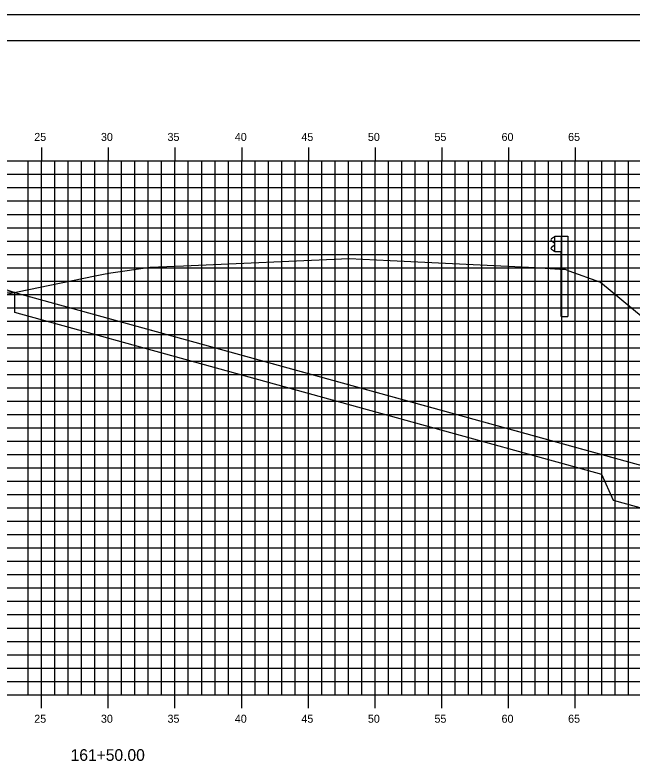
# Model space of a CAD drawing. Extents: x 850598 to 870284, y 366541 to 366651.
# Drawn here: x 853778.5 to 853824.8, y 366595.1 to 366651.2 of the extents above; entities that cross this region are included whole.
import ezdxf

# ---------------------------------------------------------------- set-up
doc = ezdxf.new("R2010")
doc.units = 0
for name, color, linetype in [('BORDER', 7, 'Continuous'), ('D_Drainage_RipRap', 7, 'Continuous'), ('D_Roadway_Centerline', 7, 'Continuous'), ('D_Roadway_SlopeLines', 7, 'Continuous'), ('D_Roadway_SubGrade', 7, 'Continuous'), ('H_V ANNOTATION', 7, 'Continuous'), ('MAJOR', 7, 'Continuous'), ('MINOR', 7, 'Continuous'), ('PLOT BOUNDARY', 7, 'Continuous'), ('S_Guardrail_Beam', 7, 'Continuous'), ('S_Roadway_Centerline', 7, 'Continuous')]:
    doc.layers.add(name, color=color, linetype=linetype)

msp = doc.modelspace()

# ---------------------------------------------------------------- linework, layer by layer
at = {"layer": 'BORDER'}
msp.add_line((853870.489, 366649.225), (853710.489, 366649.225), dxfattribs=at)
at = {"layer": 'D_Drainage_RipRap'}
msp.add_lwpolyline([(853822.503, 366618.225), (853834.384, 366614.947), (853844.246, 366612.225), (853841.246, 366609.225), (853838.246, 366609.225), (853835.246, 366611.497), (853823.365, 366614.775), (853822.503, 366616.725), (853778.489, 366628.871), (853778.489, 366630.371)], close=True, dxfattribs=at)
at = {"layer": 'D_Roadway_Centerline'}
msp.add_lwpolyline([(853727.463, 366628.149), (853730.489, 366629.158), (853734.291, 366630.425), (853740.489, 366632.491), (853744.489, 366632.731), (853755.489, 366633.061), (853766.489, 366632.731), (853770.489, 366632.491), (853772.489, 366632.371), (853778.489, 366630.371), (853822.503, 366618.225), (853834.384, 366614.947), (853844.246, 366612.225), (853848.246, 366612.225)], dxfattribs=at)
at = {"layer": 'D_Roadway_SlopeLines'}
msp.add_lwpolyline([(853778.489, 366630.371), (853844.246, 366612.225), (853844.246, 366612.225)], dxfattribs=at)
at = {"layer": 'D_Roadway_SubGrade'}
msp.add_lwpolyline([(853766.489, 366632.231), (853767.489, 366632.171), (853767.489, 366632.421), (853772.489, 366632.121), (853772.489, 366632.371), (853778.489, 366630.371), (853766.489, 366630.731)], close=True, dxfattribs=at)
at = {"layer": 'MAJOR'}
for p, q in [((853780.489, 366641.227), (853780.489, 366640.225)), ((853780.489, 366641.227), (853780.489, 366640.225)), ((853785.489, 366641.227), (853785.489, 366640.225)), ((853785.489, 366641.227), (853785.489, 366640.225)), ((853790.489, 366641.227), (853790.489, 366640.225)), ((853790.489, 366641.227), (853790.489, 366640.225)), ((853795.489, 366641.227), (853795.489, 366640.225)), ((853795.489, 366641.227), (853795.489, 366640.225)), ((853800.489, 366641.227), (853800.489, 366640.225)), ((853800.489, 366641.227), (853800.489, 366640.225)), ((853805.489, 366641.227), (853805.489, 366640.225)), ((853805.489, 366641.227), (853805.489, 366640.225)), ((853810.489, 366641.227), (853810.489, 366640.225)), ((853810.489, 366641.227), (853810.489, 366640.225)), ((853815.489, 366641.227), (853815.489, 366640.225)), ((853815.489, 366641.227), (853815.489, 366640.225)), ((853820.489, 366641.227), (853820.489, 366640.225)), ((853820.489, 366641.227), (853820.489, 366640.225)), ((853715.489, 366640.225), (853855.489, 366640.225)), ((853715.489, 366640.225), (853855.489, 366640.225)), ((853715.489, 366640.225), (853855.489, 366640.225)), ((853715.489, 366640.225), (853855.489, 366640.225)), ((853780.489, 366600.225), (853780.489, 366640.225)), ((853780.489, 366600.225), (853780.489, 366640.225)), ((853785.489, 366600.225), (853785.489, 366640.225)), ((853785.489, 366600.225), (853785.489, 366640.225)), ((853790.489, 366600.225), (853790.489, 366640.225)), ((853790.489, 366600.225), (853790.489, 366640.225)), ((853795.489, 366600.225), (853795.489, 366640.225)), ((853795.489, 366600.225), (853795.489, 366640.225)), ((853800.489, 366600.225), (853800.489, 366640.225)), ((853800.489, 366600.225), (853800.489, 366640.225)), ((853805.489, 366600.225), (853805.489, 366640.225)), ((853805.489, 366600.225), (853805.489, 366640.225)), ((853810.489, 366600.225), (853810.489, 366640.225)), ((853810.489, 366600.225), (853810.489, 366640.225)), ((853815.489, 366600.225), (853815.489, 366640.225)), ((853815.489, 366600.225), (853815.489, 366640.225)), ((853820.489, 366600.225), (853820.489, 366640.225)), ((853820.489, 366600.225), (853820.489, 366640.225)), ((853715.489, 366635.225), (853855.489, 366635.225)), ((853715.489, 366635.225), (853855.489, 366635.225)), ((853715.489, 366630.225), (853855.489, 366630.225)), ((853715.489, 366630.225), (853855.489, 366630.225)), ((853715.489, 366625.225), (853855.489, 366625.225)), ((853715.489, 366625.225), (853855.489, 366625.225)), ((853715.489, 366620.225), (853855.489, 366620.225)), ((853715.489, 366620.225), (853855.489, 366620.225)), ((853715.489, 366615.225), (853855.489, 366615.225)), ((853715.489, 366615.225), (853855.489, 366615.225)), ((853715.489, 366610.225), (853855.489, 366610.225)), ((853715.489, 366610.225), (853855.489, 366610.225)), ((853715.489, 366605.225), (853855.489, 366605.225)), ((853715.489, 366605.225), (853855.489, 366605.225)), ((853715.489, 366600.225), (853855.489, 366600.225)), ((853715.489, 366600.225), (853855.489, 366600.225)), ((853715.489, 366600.225), (853855.489, 366600.225)), ((853715.489, 366600.225), (853855.489, 366600.225)), ((853780.489, 366599.223), (853780.489, 366600.225)), ((853780.489, 366599.223), (853780.489, 366600.225)), ((853785.489, 366599.223), (853785.489, 366600.225)), ((853785.489, 366599.223), (853785.489, 366600.225)), ((853790.489, 366599.223), (853790.489, 366600.225)), ((853790.489, 366599.223), (853790.489, 366600.225)), ((853795.489, 366599.223), (853795.489, 366600.225)), ((853795.489, 366599.223), (853795.489, 366600.225)), ((853800.489, 366599.223), (853800.489, 366600.225)), ((853800.489, 366599.223), (853800.489, 366600.225)), ((853805.489, 366599.223), (853805.489, 366600.225)), ((853805.489, 366599.223), (853805.489, 366600.225)), ((853810.489, 366599.223), (853810.489, 366600.225)), ((853810.489, 366599.223), (853810.489, 366600.225)), ((853815.489, 366599.223), (853815.489, 366600.225)), ((853815.489, 366599.223), (853815.489, 366600.225)), ((853820.489, 366599.223), (853820.489, 366600.225)), ((853820.489, 366599.223), (853820.489, 366600.225))]:
    msp.add_line(p, q, dxfattribs=at)
at = {"layer": 'MINOR'}
for p, q in [((853779.489, 366600.225), (853779.489, 366640.225)), ((853779.489, 366600.225), (853779.489, 366640.225)), ((853781.489, 366600.225), (853781.489, 366640.225)), ((853781.489, 366600.225), (853781.489, 366640.225)), ((853782.489, 366600.225), (853782.489, 366640.225)), ((853782.489, 366600.225), (853782.489, 366640.225)), ((853783.489, 366600.225), (853783.489, 366640.225)), ((853783.489, 366600.225), (853783.489, 366640.225)), ((853784.489, 366600.225), (853784.489, 366640.225)), ((853784.489, 366600.225), (853784.489, 366640.225)), ((853786.489, 366600.225), (853786.489, 366640.225)), ((853786.489, 366600.225), (853786.489, 366640.225)), ((853787.489, 366600.225), (853787.489, 366640.225)), ((853787.489, 366600.225), (853787.489, 366640.225)), ((853788.489, 366600.225), (853788.489, 366640.225)), ((853788.489, 366600.225), (853788.489, 366640.225)), ((853789.489, 366600.225), (853789.489, 366640.225)), ((853789.489, 366600.225), (853789.489, 366640.225)), ((853791.489, 366600.225), (853791.489, 366640.225)), ((853791.489, 366600.225), (853791.489, 366640.225)), ((853792.489, 366600.225), (853792.489, 366640.225)), ((853792.489, 366600.225), (853792.489, 366640.225)), ((853793.489, 366600.225), (853793.489, 366640.225)), ((853793.489, 366600.225), (853793.489, 366640.225)), ((853794.489, 366600.225), (853794.489, 366640.225)), ((853794.489, 366600.225), (853794.489, 366640.225)), ((853796.489, 366600.225), (853796.489, 366640.225)), ((853796.489, 366600.225), (853796.489, 366640.225)), ((853797.489, 366600.225), (853797.489, 366640.225)), ((853797.489, 366600.225), (853797.489, 366640.225)), ((853798.489, 366600.225), (853798.489, 366640.225)), ((853798.489, 366600.225), (853798.489, 366640.225)), ((853799.489, 366600.225), (853799.489, 366640.225)), ((853799.489, 366600.225), (853799.489, 366640.225)), ((853801.489, 366600.225), (853801.489, 366640.225)), ((853801.489, 366600.225), (853801.489, 366640.225)), ((853802.489, 366600.225), (853802.489, 366640.225)), ((853802.489, 366600.225), (853802.489, 366640.225)), ((853803.489, 366600.225), (853803.489, 366640.225)), ((853803.489, 366600.225), (853803.489, 366640.225)), ((853804.489, 366600.225), (853804.489, 366640.225)), ((853804.489, 366600.225), (853804.489, 366640.225)), ((853806.489, 366600.225), (853806.489, 366640.225)), ((853806.489, 366600.225), (853806.489, 366640.225)), ((853807.489, 366600.225), (853807.489, 366640.225)), ((853807.489, 366600.225), (853807.489, 366640.225)), ((853808.489, 366600.225), (853808.489, 366640.225)), ((853808.489, 366600.225), (853808.489, 366640.225)), ((853809.489, 366600.225), (853809.489, 366640.225)), ((853809.489, 366600.225), (853809.489, 366640.225)), ((853811.489, 366600.225), (853811.489, 366640.225)), ((853811.489, 366600.225), (853811.489, 366640.225)), ((853812.489, 366600.225), (853812.489, 366640.225)), ((853812.489, 366600.225), (853812.489, 366640.225)), ((853813.489, 366600.225), (853813.489, 366640.225)), ((853813.489, 366600.225), (853813.489, 366640.225)), ((853814.489, 366600.225), (853814.489, 366640.225)), ((853814.489, 366600.225), (853814.489, 366640.225)), ((853816.489, 366600.225), (853816.489, 366640.225)), ((853816.489, 366600.225), (853816.489, 366640.225)), ((853817.489, 366600.225), (853817.489, 366640.225)), ((853817.489, 366600.225), (853817.489, 366640.225)), ((853818.489, 366600.225), (853818.489, 366640.225)), ((853818.489, 366600.225), (853818.489, 366640.225)), ((853819.489, 366600.225), (853819.489, 366640.225)), ((853819.489, 366600.225), (853819.489, 366640.225)), ((853821.489, 366600.225), (853821.489, 366640.225)), ((853821.489, 366600.225), (853821.489, 366640.225)), ((853822.489, 366600.225), (853822.489, 366640.225)), ((853822.489, 366600.225), (853822.489, 366640.225)), ((853823.489, 366600.225), (853823.489, 366640.225)), ((853823.489, 366600.225), (853823.489, 366640.225)), ((853824.489, 366600.225), (853824.489, 366640.225)), ((853824.489, 366600.225), (853824.489, 366640.225)), ((853715.489, 366639.225), (853855.489, 366639.225)), ((853715.489, 366639.225), (853855.489, 366639.225)), ((853715.489, 366638.225), (853855.489, 366638.225)), ((853715.489, 366638.225), (853855.489, 366638.225)), ((853715.489, 366637.225), (853855.489, 366637.225)), ((853715.489, 366637.225), (853855.489, 366637.225)), ((853715.489, 366636.225), (853855.489, 366636.225)), ((853715.489, 366636.225), (853855.489, 366636.225)), ((853715.489, 366634.225), (853855.489, 366634.225)), ((853715.489, 366634.225), (853855.489, 366634.225)), ((853715.489, 366633.225), (853855.489, 366633.225)), ((853715.489, 366633.225), (853855.489, 366633.225)), ((853715.489, 366632.225), (853855.489, 366632.225)), ((853715.489, 366632.225), (853855.489, 366632.225)), ((853715.489, 366631.225), (853855.489, 366631.225)), ((853715.489, 366631.225), (853855.489, 366631.225)), ((853715.489, 366629.225), (853855.489, 366629.225)), ((853715.489, 366629.225), (853855.489, 366629.225)), ((853715.489, 366628.225), (853855.489, 366628.225)), ((853715.489, 366628.225), (853855.489, 366628.225)), ((853715.489, 366627.225), (853855.489, 366627.225)), ((853715.489, 366627.225), (853855.489, 366627.225)), ((853715.489, 366626.225), (853855.489, 366626.225)), ((853715.489, 366626.225), (853855.489, 366626.225)), ((853715.489, 366624.225), (853855.489, 366624.225)), ((853715.489, 366624.225), (853855.489, 366624.225)), ((853715.489, 366623.225), (853855.489, 366623.225)), ((853715.489, 366623.225), (853855.489, 366623.225)), ((853715.489, 366622.225), (853855.489, 366622.225)), ((853715.489, 366622.225), (853855.489, 366622.225)), ((853715.489, 366621.225), (853855.489, 366621.225)), ((853715.489, 366621.225), (853855.489, 366621.225)), ((853715.489, 366619.225), (853855.489, 366619.225)), ((853715.489, 366619.225), (853855.489, 366619.225)), ((853715.489, 366618.225), (853855.489, 366618.225)), ((853715.489, 366618.225), (853855.489, 366618.225)), ((853715.489, 366617.225), (853855.489, 366617.225)), ((853715.489, 366617.225), (853855.489, 366617.225)), ((853715.489, 366616.225), (853855.489, 366616.225)), ((853715.489, 366616.225), (853855.489, 366616.225)), ((853715.489, 366614.225), (853855.489, 366614.225)), ((853715.489, 366614.225), (853855.489, 366614.225)), ((853715.489, 366613.225), (853855.489, 366613.225)), ((853715.489, 366613.225), (853855.489, 366613.225)), ((853715.489, 366612.225), (853855.489, 366612.225)), ((853715.489, 366612.225), (853855.489, 366612.225)), ((853715.489, 366611.225), (853855.489, 366611.225)), ((853715.489, 366611.225), (853855.489, 366611.225)), ((853715.489, 366609.225), (853855.489, 366609.225)), ((853715.489, 366609.225), (853855.489, 366609.225)), ((853715.489, 366608.225), (853855.489, 366608.225)), ((853715.489, 366608.225), (853855.489, 366608.225)), ((853715.489, 366607.225), (853855.489, 366607.225)), ((853715.489, 366607.225), (853855.489, 366607.225)), ((853715.489, 366606.225), (853855.489, 366606.225)), ((853715.489, 366606.225), (853855.489, 366606.225)), ((853715.489, 366604.225), (853855.489, 366604.225)), ((853715.489, 366604.225), (853855.489, 366604.225)), ((853715.489, 366603.225), (853855.489, 366603.225)), ((853715.489, 366603.225), (853855.489, 366603.225)), ((853715.489, 366602.225), (853855.489, 366602.225)), ((853715.489, 366602.225), (853855.489, 366602.225)), ((853715.489, 366601.225), (853855.489, 366601.225)), ((853715.489, 366601.225), (853855.489, 366601.225))]:
    msp.add_line(p, q, dxfattribs=at)
at = {"layer": 'PLOT BOUNDARY'}
msp.add_lwpolyline([(853702.395, 366541.166), (853872.395, 366541.166), (853872.395, 366651.166), (853702.395, 366651.166)], close=True, dxfattribs=at)
at = {"layer": 'S_Guardrail_Beam'}
for p, q in [((853818.861, 366634.483), (853818.718, 366634.383)), ((853818.96, 366634.505), (853818.878, 366634.49)), ((853818.96, 366634.577), (853819.45, 366634.577)), ((853818.96, 366633.411), (853818.96, 366634.577)), ((853819.45, 366634.577), (853819.941, 366634.577)), ((853819.45, 366634.577), (853819.45, 366633.411)), ((853819.941, 366634.577), (853819.941, 366628.577)), ((853818.718, 366634.24), (853818.913, 366634.104)), ((853818.947, 366634.04), (853818.947, 366633.949)), ((853818.913, 366633.884), (853818.718, 366633.748)), ((853818.718, 366633.605), (853818.861, 366633.505)), ((853818.878, 366633.498), (853818.96, 366633.484)), ((853819.45, 366633.411), (853818.96, 366633.411)), ((853819.45, 366628.577), (853819.45, 366633.411)), ((853819.45, 366628.577), (853819.941, 366628.577))]:
    msp.add_line(p, q, dxfattribs=at)
for centre, major_axis, start_param, end_param in [((853818.885, 366634.449), (-0.0417, 0), 4.886922, 5.323254), ((853818.768, 366634.312), (-0.0877, 0), 5.323254, 7.243116), ((853818.868, 366634.04), (0.0789, 0), 0, 0.959931), ((853818.868, 366633.949), (0.0789, 0), 5.323254, 6.283185), ((853818.768, 366633.677), (-0.0877, 0), 5.323254, 7.243116), ((853818.885, 366633.539), (-0.0417, 0), 0.959931, 1.396263)]:
    msp.add_ellipse(centre, major_axis=major_axis, ratio=0.995501, start_param=start_param, end_param=end_param, dxfattribs=at)
at = {"layer": 'S_Roadway_Centerline'}
msp.add_lwpolyline([(853715.489, 366627.887), (853739.326, 366628.409), (853762.917, 366629.39), (853776.117, 366629.894), (853784.511, 366631.612), (853785.257, 366631.778), (853785.683, 366631.833), (853788.628, 366632.257), (853791.121, 366632.361), (853803.541, 366632.926), (853806.627, 366632.762), (853817.525, 366632.253), (853819.345, 366632.124), (853819.737, 366632.111), (853820.023, 366631.996), (853822.405, 366631.15), (853838.955, 366617.433), (853840.183, 366616.449), (853841.016, 366615.998), (853855.489, 366608.447)], dxfattribs=at)

# ---------------------------------------------------------------- texts
at = {"layer": 'H_V ANNOTATION'}
for s, height, p in [('25', 0.6, (853779.935, 366641.725)), ('30', 0.6, (853784.937, 366641.725)), ('35', 0.6, (853789.929, 366641.725)), ('40', 0.6, (853794.975, 366641.725)), ('45', 0.6, (853799.967, 366641.725)), ('50', 0.6, (853804.953, 366641.725)), ('55', 0.6, (853809.945, 366641.725)), ('60', 0.6, (853814.975, 366641.725)), ('65', 0.6, (853819.967, 366641.725)), ('25', 0.6, (853779.935, 366598.125)), ('30', 0.6, (853784.937, 366598.125)), ('35', 0.6, (853789.929, 366598.125)), ('40', 0.6, (853794.975, 366598.125)), ('45', 0.6, (853799.967, 366598.125)), ('50', 0.6, (853804.953, 366598.125)), ('55', 0.6, (853809.945, 366598.125)), ('60', 0.6, (853814.975, 366598.125)), ('65', 0.6, (853819.967, 366598.125)), ('161+50.00', 0.875, (853782.664, 366595.268))]:
    msp.add_text(s, height=height, dxfattribs=at).set_placement(p)
at = {"layer": 'S_Roadway_Centerline'}
for s, p in [('C', (853803.536, 366632.926)), ('L', (853803.541, 366632.919))]:
    msp.add_text(s, height=0.0146, dxfattribs=at).set_placement(p)

doc.saveas('drawing.dxf')
